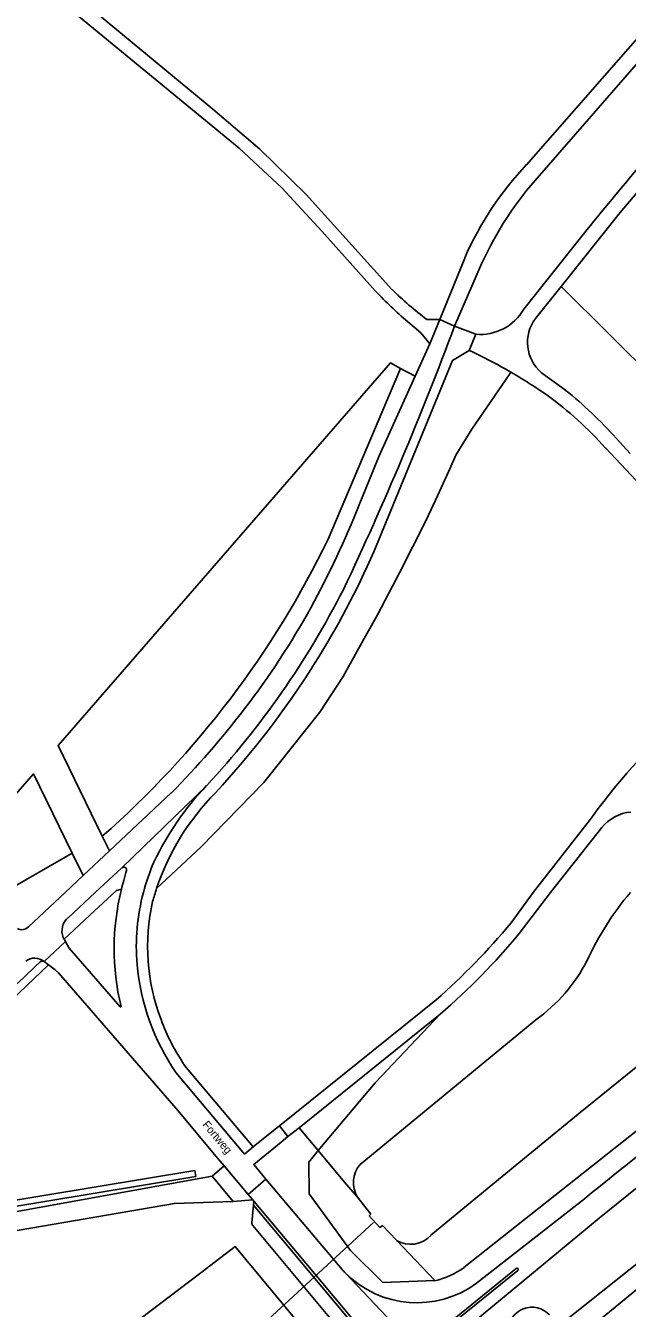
# Model space of a CAD drawing. Extents: x 194485 to 197793, y 468269 to 470822.
# Drawn here: x 196049 to 196139.1, y 470437.7 to 470629.8 of the extents above; entities that cross this region are included whole.
import ezdxf

# ---------------------------------------------------------------- set-up
doc = ezdxf.new("R2010")
doc.units = 0
for name, color, linetype in [('BGT grensvlak begroeid terreindeel', 7, 'Continuous'), ('BGT grensvlak begroeid terreindeel LR', 7, 'Continuous'), ('BGT grensvlak ondersteunend waterdeel LR', 7, 'Continuous'), ('BGT grensvlak vegetatieobject', 7, 'Continuous'), ('BGT grensvlak waterdeel', 7, 'Continuous'), ('BGT grensvlak wegdeel', 7, 'Continuous'), ('BGT lijnelement kunstwerkdeel uitbreiding populatie duiker', 7, 'Continuous'), ('BGT tekst openbare ruimte label weg', 7, 'Continuous')]:
    doc.layers.add(name, color=color, linetype=linetype)

msp = doc.modelspace()

# ---------------------------------------------------------------- linework, layer by layer
at = {"layer": 'BGT grensvlak begroeid terreindeel'}
for p, q in [((196094.29, 470552.89), (196105.13, 470578.45)), ((196089.95, 470464.79), (196092.82, 470461.35))]:
    msp.add_line(p, q, dxfattribs=at)
for points in [[(196105.13, 470578.45), (196103.61, 470579.27), (196053.9, 470521.99), (196060.5, 470508.42)], [(196121.65, 470577.88), (196121.48, 470577.62), (196115.8, 470569.37), (196113.42, 470565.45), (196112.3, 470562.97), (196110.67, 470559.38), (196109.71, 470557.35), (196108.8, 470555.45), (196106.97, 470551.81), (196104.97, 470547.83), (196103.38, 470544.81), (196101.67, 470541.58), (196099.63, 470537.9), (196097.12, 470533.35), (196096.56, 470532.33), (196093.08, 470526.99), (196084.68, 470516.45), (196075.28, 470506.83), (196068.62, 470500.58)], [(196114.63, 470443.87), (196185.55, 470500), (196198.84, 470509.05), (196222.18, 470527.3), (196241.14, 470541.99)], [(196034.3, 470499.48), (196050.19, 470517.75), (196055.98, 470505.88)], [(196055.98, 470505.88), (196045.75, 470500), (196040.89, 470497.17)], [(196111.08, 470481.8), (196101.35, 470471.48), (196092.82, 470461.35)], [(196092.82, 470461.35), (196091.39, 470459.64), (196091.45, 470454.88), (196097.67, 470446.39), (196102.5, 470441.64), (196110.27, 470441.89)], [(196057.7, 470429.72), (196076.28, 470443.85), (196076.4, 470443.95), (196076.52, 470444.04), (196080.39, 470446.98), (196082.43, 470444.51), (196082.53, 470444.39), (196093.64, 470430.97), (196094.13, 470430.37), (196095.18, 470429.1), (196097.26, 470426.58), (196094.2, 470423.93), (196052.96, 470388.12), (196030.48, 470368.26)]]:
    msp.add_lwpolyline(points, dxfattribs=at)
for centre, radius, start, end in [((195967.98, 470613.79), 140.22, 311.2833, 334.2584), ((196107.81, 470453.07), 11.45, 282.4174, 306.5734), ((196124.8, 470434.34), 3.58, 42.4733, 179.9904)]:
    msp.add_arc(centre, radius, start, end, dxfattribs=at)
at = {"layer": 'BGT grensvlak begroeid terreindeel LR'}
for p, q in [((196163.98, 470556.04), (196129.19, 470590.73)), ((196107.31, 470577.27), (196105.13, 470578.45)), ((196060.5, 470508.42), (196061.57, 470506.23)), ((196055.98, 470505.88), (196057.62, 470502.52)), ((196127.12, 470433.79), (196153.38, 470454.68))]:
    msp.add_line(p, q, dxfattribs=at)
at = {"layer": 'BGT grensvlak ondersteunend waterdeel LR'}
msp.add_line((196104.52, 470447.93), (196110.27, 470441.89), dxfattribs=at)
msp.add_lwpolyline([(196092.82, 470461.35), (196096.76, 470456.64), (196098.67, 470454.41)], dxfattribs=at)
at = {"layer": 'BGT grensvlak vegetatieobject'}
msp.add_line((196044.54, 470481.66), (196052.45, 470489.18), dxfattribs=at)
msp.add_lwpolyline([(196044.19, 470453.38), (196044.32, 470452.48), (196074.48, 470457.46), (196074.35, 470458.36), (196044.19, 470453.38)], dxfattribs=at)
at = {"layer": 'BGT grensvlak waterdeel'}
for p, q in [((196099.07, 470459.3), (196125.38, 470480.95)), ((196100.69, 470451.83), (196098.67, 470454.41)), ((196102.41, 470450.15), (196104.52, 470447.93))]:
    msp.add_line(p, q, dxfattribs=at)
for points in [[(196109.69, 470448.68), (196118.94, 470456.34), (196132.01, 470467.07), (196140.91, 470474.23), (196153.3, 470484.16), (196164.04, 470492.82), (196173.26, 470500), (196212.19, 470530.38), (196235.88, 470548.69)], [(196100.69, 470451.83), (196100.44, 470451.6), (196102.05, 470449.83), (196102.41, 470450.15)]]:
    msp.add_lwpolyline(points, dxfattribs=at)
for centre, radius, start, end in [((196172.99, 470471.54), 43.92, 139.6158, 155.436), ((196111.08, 470501.07), 24.69, 305.4211, 332.8454), ((196102.25, 470456.58), 4.18, 139.4742, 211.2411), ((196106.65, 470451.44), 4.11, 238.7712, 317.8362)]:
    msp.add_arc(centre, radius, start, end, dxfattribs=at)
at = {"layer": 'BGT grensvlak wegdeel'}
for p, q in [((196124.01, 470608.94), (196166.48, 470657.47)), ((196125.93, 470607.33), (196157.72, 470643.85)), ((196132.46, 470598.49), (196123.58, 470587.31)), ((196110.99, 470585.77), (196114.74, 470594.97)), ((196113.22, 470584.79), (196117.26, 470594.1)), ((196129.19, 470590.73), (196125.33, 470585.91)), ((196109.07, 470585.77), (196110.99, 470585.77)), ((196110.99, 470585.77), (196109.5, 470582.13)), ((196113.22, 470584.79), (196110.99, 470585.77)), ((196113.22, 470584.79), (196116.41, 470583.55)), ((196116.41, 470583.55), (196115.41, 470581.14)), ((196107.31, 470577.27), (196109.5, 470582.13)), ((196101.95, 470565.35), (196107.31, 470577.27)), ((196126.24, 470577.78), (196129.8, 470575.21)), ((196137.39, 470568.01), (196139.52, 470565.72)), ((196159.2, 470541.49), (196135.82, 470566.54)), ((196098.93, 470558.02), (196101.95, 470565.35)), ((196063.4, 470503.69), (196076.12, 470516.02)), ((196061.57, 470506.23), (196070.8, 470514.89)), ((196057.62, 470502.52), (196061.57, 470506.23)), ((196054.93, 470500), (196057.62, 470502.52)), ((196059.43, 470500), (196063.4, 470503.69)), ((196063.4, 470503.69), (196063.82, 470503.81)), ((196064.04, 470503.01), (196063.73, 470501.79)), ((196049.43, 470494.84), (196054.93, 470500)), ((196059.43, 470500), (196055.37, 470496.22)), ((196054.66, 470493.26), (196054.8, 470493)), ((196054.8, 470493), (196054.98, 470492.68)), ((196054.98, 470492.68), (196051.79, 470489.66)), ((196052.45, 470489.18), (196051.79, 470489.66)), ((196087.01, 470465.09), (196110.46, 470483.92)), ((196089.95, 470464.79), (196111.08, 470481.8)), ((196083.07, 470461.9), (196072.82, 470474.12)), ((196086.12, 470464.38), (196083.07, 470461.9)), ((196087.01, 470465.09), (196086.12, 470464.38)), ((196087.01, 470465.09), (196088.29, 470463.45)), ((196088.29, 470463.45), (196089.95, 470464.79)), ((196088.29, 470463.45), (196087.26, 470462.63)), ((196078.72, 470459.1), (196082.35, 470454.79)), ((196041.33, 470451.11), (196076.92, 470457.54)), ((196080.09, 470453.74), (196076.92, 470457.54)), ((196082.35, 470454.79), (196084.99, 470457.1)), ((196084.99, 470457.1), (196096.39, 470443.55)), ((196082.35, 470454.79), (196083.05, 470453.97)), ((196080.01, 470453.73), (196080.09, 470453.74)), ((196080.09, 470453.74), (196083.05, 470453.97)), ((196083.13, 470453.18), (196082.88, 470450.54)), ((196083.13, 470453.18), (196083.19, 470453.8)), ((196132.67, 470454.16), (196116.48, 470441.51)), ((196083.03, 470450.14), (196102.02, 470427.42)), ((196096.89, 470443.03), (196103.92, 470435.57)), ((196113.42, 470436.38), (196122.43, 470443.69)), ((196122.68, 470443.43), (196113.61, 470436.08))]:
    msp.add_line(p, q, dxfattribs=at)
for points in [[(196046.59, 470639.7), (196080.99, 470611.4), (196087.36, 470605.47), (196093.36, 470598.99), (196101.4, 470589.99)], [(196049.15, 470640.34), (196077.06, 470617.27), (196084.09, 470611.27), (196091.01, 470604.5), (196103.85, 470590.26)], [(196159.03, 470626.14), (196152.68, 470619.1), (196138.01, 470601.76), (196129.19, 470590.73)], [(196106.16, 470585.46), (196108.15, 470583.76), (196109.5, 470582.13)], [(196115.41, 470581.14), (196112.93, 470579.63), (196101.12, 470550.97)], [(196230.42, 470511.83), (196214.87, 470500), (196161.21, 470457.56), (196120.01, 470423.77)], [(196121.68, 470495.46), (196124.96, 470500), (196133.58, 470510.99)], [(196122.9, 470493.85), (196127.6, 470500), (196135.24, 470509.7)], [(196063.36, 470500.48), (196062.61, 470500.27), (196058.64, 470496.58), (196054.8, 470493)], [(196054.98, 470492.68), (196055.52, 470491.66), (196063.19, 470482.89)], [(196052.45, 470489.18), (196053.46, 470488.44), (196053.94, 470487.99), (196071.86, 470467.3), (196077.51, 470460.55), (196078.72, 470459.1)], [(196083.07, 470461.9), (196081.79, 470460.83), (196071.49, 470473.04)], [(196108.8, 470429.71), (196134.87, 470451.27), (196150.61, 470463.99)], [(196087.26, 470462.63), (196083.16, 470459.28), (196084.99, 470457.1)], [(196076.92, 470457.54), (196078.72, 470459.09), (196078.72, 470459.1)], [(196043.06, 470448.62), (196071.3, 470453.46), (196080.01, 470453.73)], [(196083.05, 470453.97), (196083.19, 470453.81), (196083.19, 470453.8)], [(196083.13, 470453.18), (196103.58, 470428.74), (196102.02, 470427.42)], [(196104.18, 470428.68), (196092.26, 470442.98), (196083.19, 470453.8)]]:
    msp.add_lwpolyline(points, dxfattribs=at)
for centre, radius, start, end in [((196691.64, 470145.21), 719.83, 138.7883, 140.97067), ((196158.95, 470575.72), 48.22, 136.439, 156.4652), ((196164.3, 470572.75), 51.65, 137.9769, 155.5837), ((196156.26, 470642.92), 76.23, 223.9753, 228.9123), ((196139.53, 470626.44), 50.8, 225.4005, 233.1675), ((196117.04, 470591.05), 7.53, 265.1513, 330.1818), ((196130.13, 470582.33), 5.99, 143.2526, 229.4495), ((195649.41, 470757.25), 494.84, 334.645, 339.6031), ((196079.68, 470505.21), 83.92, 59.9918, 64.8061), ((196080.25, 470506.4), 82.6, 55.4553, 59.9205), ((196092.46, 470527.38), 58.42, 42.0809, 53.6473), ((196090.31, 470525.96), 63.12, 41.763, 51.2785), ((195975.89, 470606.35), 132.19, 331.1777, 338.557), ((195988.37, 470599.97), 122.94, 327.6856, 336.5101), ((195978.44, 470605.56), 132.6, 325.2397, 332.9928), ((195982.17, 470603.5), 125.32, 322.6509, 330.9346), ((195980.54, 470604.62), 132.04, 317.2104, 327.7967), ((195979.91, 470605.2), 131.19, 317.1698, 325.0044), ((195980.44, 470604.87), 127.52, 315.1192, 322.6316), ((196214.33, 470452.58), 99.66, 134.0369, 144.1205), ((196108.9, 470485.02), 45.12, 136.5998, 154.384), ((196104.11, 470488.65), 37.45, 135.4285, 161.426), ((196140.11, 470505.84), 6.21, 94.6081, 141.4973), ((196097.51, 470491.85), 31.92, 156.5996, 165.1978), ((196063.6, 470503.32), 0.536, 324.8639, 66.3248), ((196098.91, 470491.57), 36.64, 165.9299, 193.6059), ((196095.77, 470492.16), 33.46, 163.2757, 165.5992), ((196117.67, 470484.51), 51.61, 161.8698, 164.1047), ((196097.51, 470491.84), 31.92, 165.188, 184.6842), ((196097.95, 470491.91), 30.67, 167.2994, 200.9018), ((196048.48, 470495.74), 1.31, 238.7725, 316.9365), ((196057.07, 470494.25), 2.61, 130.8034, 202.1934), ((196040.89, 470562.83), 105.2, 311.4025, 320.1781), ((196042.96, 470560.45), 104.05, 310.8986, 320.2053), ((195932, 470610.94), 170.07, 310.0167, 314.4742), ((196050.38, 470487.98), 2.19, 49.6829, 127.9129), ((196051.51, 470489.22), 0.514, 56.7799, 135.2197), ((196099.91, 470492.35), 34.35, 185.1975, 214.2002), ((196063.23, 470482.95), 0.0653, 238.763, 3.6738), ((199524.17, 466249.64), 5401.88, 128.42396, 128.89077), ((196098.73, 470491.81), 31.37, 200.2366, 214.3254), ((196083.42, 470450.51), 0.541, 177.0914, 224.145), ((196107.85, 470453.86), 15.41, 221.9743, 224.6629), ((196107.57, 470453.6), 15.02, 224.7132, 306.408), ((196122.57, 470443.58), 0.179, 306.3314, 141.6185)]:
    msp.add_arc(centre, radius, start, end, dxfattribs=at)
at = {"layer": 'BGT lijnelement kunstwerkdeel uitbreiding populatie duiker'}
msp.add_line((196083.42, 470434.32), (196101.07, 470450.58), dxfattribs=at)

# ---------------------------------------------------------------- texts
at = {"layer": 'BGT tekst openbare ruimte label weg'}
msp.add_text('Fortweg', height=1.2, rotation=309.9, dxfattribs=at).set_placement((196075.41, 470465.2))

doc.saveas('drawing.dxf')
